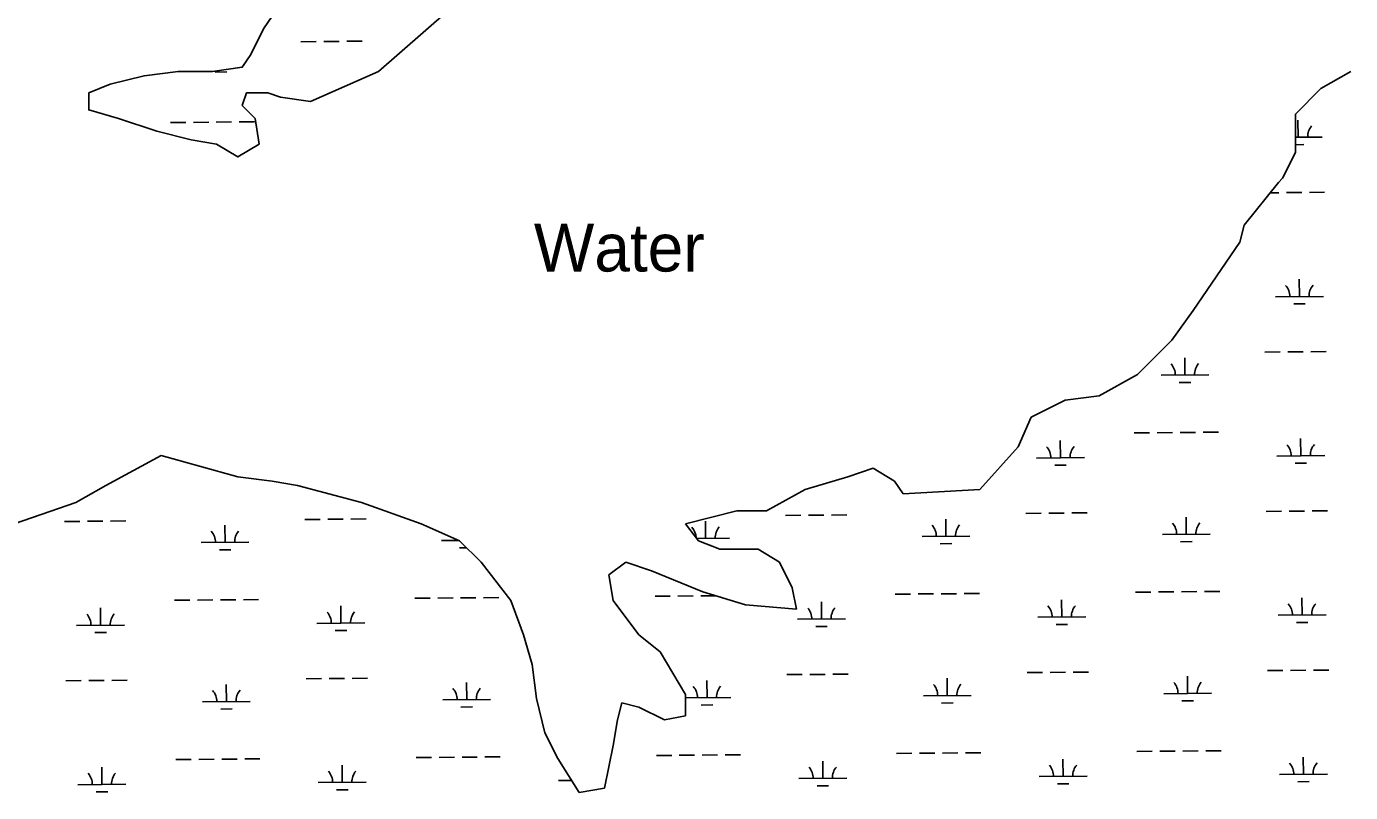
# Model space of a CAD drawing. Extents: x 3568792 to 3606828, y 529143 to 554785.
# Drawn here: x 3597890 to 3600656, y 549002 to 550602 of the extents above; entities that cross this region are included whole.
import ezdxf

# ---------------------------------------------------------------- set-up
doc = ezdxf.new("R2010")
doc.units = 0
for name, color, linetype in [('V-RIVR-IDEN', 7, 'Continuous'), ('V-TOPO-SHOR', 7, 'Continuous'), ('V-WETL-SWMP', 7, 'Continuous')]:
    doc.layers.add(name, color=color, linetype=linetype)

msp = doc.modelspace()

# ---------------------------------------------------------------- linework, layer by layer
at = {"layer": 'V-TOPO-SHOR'}
for p, q in [((3600593.9, 550472), (3600656.3, 550507.7)), ((3600540.5, 550418.5), (3600593.9, 550472)), ((3600540.5, 550338.3), (3600540.5, 550418.5)), ((3600513.8, 550284.9), (3600540.5, 550338.3)), ((3600433.6, 550186.8), (3600504.9, 550276)), ((3600504.9, 550276), (3600513.8, 550284.9)), ((3600424.7, 550151.2), (3600433.6, 550186.8)), ((3600326.8, 550008.6), (3600424.7, 550151.2)), ((3600282.2, 549946.2), (3600326.8, 550008.6)), ((3600211, 549874.9), (3600282.2, 549946.2)), ((3600130.8, 549830.4), (3600211, 549874.9)), ((3600059.6, 549821.5), (3600130.8, 549830.4)), ((3599988.4, 549785.8), (3600059.6, 549821.5)), ((3599961.6, 549723.4), (3599988.4, 549785.8)), ((3599881.5, 549634.3), (3599961.6, 549723.4)), ((3598055.9, 549643.2), (3598171.6, 549705.6)), ((3598171.6, 549705.6), (3598331.9, 549661.1)), ((3599605.4, 549661.1), (3599658.9, 549678.9)), ((3599658.9, 549678.9), (3599703.4, 549652.2)), ((3597993.5, 549607.6), (3598055.9, 549643.2)), ((3598331.9, 549661.1), (3598403.2, 549652.2)), ((3598403.2, 549652.2), (3598456.6, 549643.2)), ((3598456.6, 549643.2), (3598590.2, 549607.6)), ((3599436.2, 549589.8), (3599516.4, 549634.3)), ((3599516.4, 549634.3), (3599605.4, 549661.1)), ((3599703.4, 549652.2), (3599721.2, 549625.4)), ((3599721.2, 549625.4), (3599881.5, 549634.3)), ((3597788.7, 549536.3), (3597993.5, 549607.6)), ((3598590.2, 549607.6), (3598714.9, 549563)), ((3599267, 549563), (3599373.9, 549589.8)), ((3599373.9, 549589.8), (3599436.2, 549589.8)), ((3598714.9, 549563), (3598795, 549527.4)), ((3599293.7, 549527.4), (3599267, 549563)), ((3598795, 549527.4), (3598839.6, 549482.8)), ((3599338.3, 549509.6), (3599293.7, 549527.4)), ((3599418.4, 549509.6), (3599338.3, 549509.6)), ((3599462.9, 549482.8), (3599418.4, 549509.6)), ((3598839.6, 549482.8), (3598901.9, 549402.6)), ((3599106.7, 549456.1), (3599142.3, 549482.8)), ((3599142.3, 549482.8), (3599195.8, 549465)), ((3599489.7, 549429.4), (3599462.9, 549482.8)), ((3599115.6, 549402.6), (3599106.7, 549456.1)), ((3599195.8, 549465), (3599302.6, 549420.5)), ((3599302.6, 549420.5), (3599391.7, 549393.7)), ((3599498.6, 549384.8), (3599489.7, 549429.4)), ((3598901.9, 549402.6), (3598928.6, 549331.3)), ((3599169.1, 549331.3), (3599115.6, 549402.6)), ((3599391.7, 549393.7), (3599498.6, 549384.8)), ((3598928.6, 549331.3), (3598946.4, 549269)), ((3599213.6, 549295.7), (3599169.1, 549331.3)), ((3599267, 549206.6), (3599213.6, 549295.7)), ((3598946.4, 549269), (3598955.3, 549197.7)), ((3598955.3, 549197.7), (3598973.1, 549126.4)), ((3599267, 549162), (3599267, 549206.6)), ((3599124.5, 549153.1), (3599133.4, 549188.8)), ((3599133.4, 549188.8), (3599169.1, 549179.8)), ((3599169.1, 549179.8), (3599222.5, 549153.1)), ((3599115.6, 549099.6), (3599124.5, 549153.1)), ((3599222.5, 549153.1), (3599267, 549162)), ((3598973.1, 549126.4), (3598999.9, 549072.9)), ((3599097.8, 549010.5), (3599115.6, 549099.6)), ((3598999.9, 549072.9), (3599044.4, 549001.6)), ((3599044.4, 549001.6), (3599097.8, 549010.5))]:
    msp.add_line(p, q, dxfattribs=at)
msp.add_lwpolyline([(3598768.3, 550632.4), (3598625.8, 550507.7), (3598483.3, 550445.3), (3598421, 550454.2), (3598394.3, 550463.1), (3598349.8, 550463.1), (3598340.9, 550436.4), (3598367.6, 550409.6), (3598376.5, 550356.2), (3598331.9, 550329.4), (3598287.4, 550356.2), (3598234, 550365.1), (3598162.7, 550382.9), (3598082.6, 550409.6), (3598020.3, 550427.5), (3598020.3, 550463.1), (3598064.8, 550480.9), (3598136, 550498.8), (3598207.3, 550507.7), (3598278.5, 550507.7), (3598340.9, 550516.6), (3598358.7, 550543.3), (3598385.4, 550596.8), (3598403.2, 550623.5)], dxfattribs=at)
at = {"layer": 'V-WETL-SWMP'}
for p, q in [((3598463.3, 550569.9), (3598495.3, 550570.2)), ((3598511.3, 550570.4), (3598543.3, 550570.6)), ((3598559.3, 550570.8), (3598591.3, 550571)), ((3598344.8, 550522.5), (3598346.6, 550522.5)), ((3598284.7, 550506.6), (3598308.7, 550506.8)), ((3600593.9, 550472), (3600656.3, 550507.7)), ((3600540.5, 550418.5), (3600593.9, 550472)), ((3600540.5, 550338.3), (3600540.5, 550418.5)), ((3598190.8, 550401.1), (3598222.8, 550401.4)), ((3598238.8, 550401.5), (3598270.8, 550401.8)), ((3598286.8, 550402), (3598318.8, 550402.2)), ((3598334.8, 550402.4), (3598366.8, 550402.6)), ((3600546.1, 550370.3), (3600545.8, 550406.3)), ((3600540.5, 550370.2), (3600596.1, 550370.7)), ((3600540.5, 550354.8), (3600558.2, 550354.9)), ((3600513.8, 550284.9), (3600540.5, 550338.3)), ((3600433.6, 550186.8), (3600504.9, 550276)), ((3600504.9, 550276), (3600513.8, 550284.9)), ((3600487.6, 550254.3), (3600505.6, 550254.5)), ((3600521.6, 550254.6), (3600553.6, 550254.9)), ((3600569.6, 550255), (3600601.6, 550255.3)), ((3600424.7, 550151.2), (3600433.6, 550186.8)), ((3600326.8, 550008.6), (3600424.7, 550151.2)), ((3600548.9, 550037.6), (3600548.6, 550073.6)), ((3600498.9, 550037.2), (3600598.9, 550038)), ((3600537, 550022.1), (3600561, 550022.3)), ((3600282.2, 549946.2), (3600326.8, 550008.6)), ((3600211, 549874.9), (3600282.2, 549946.2)), ((3600476.4, 549921.6), (3600508.4, 549921.8)), ((3600524.4, 549922), (3600556.4, 549922.2)), ((3600572.4, 549922.4), (3600604.4, 549922.6)), ((3600309.8, 549873.7), (3600309.5, 549909.7)), ((3600130.8, 549830.4), (3600211, 549874.9)), ((3600259.8, 549873.3), (3600359.8, 549874.1)), ((3600297.9, 549858.2), (3600321.9, 549858.4)), ((3600059.6, 549821.5), (3600130.8, 549830.4)), ((3599988.4, 549785.8), (3600059.6, 549821.5)), ((3599961.6, 549723.4), (3599988.4, 549785.8)), ((3600203.9, 549752.8), (3600235.9, 549753)), ((3600251.9, 549753.2), (3600283.9, 549753.4)), ((3600299.9, 549753.6), (3600331.9, 549753.8)), ((3600347.9, 549754), (3600379.9, 549754.2)), ((3599881.5, 549634.3), (3599961.6, 549723.4)), ((3600049.8, 549700.7), (3600049.5, 549736.7)), ((3600551.7, 549704.9), (3600551.4, 549740.9)), ((3598055.9, 549643.2), (3598171.6, 549705.6)), ((3598171.6, 549705.6), (3598331.9, 549661.1)), ((3599999.8, 549700.3), (3600099.8, 549701.1)), ((3600501.7, 549704.5), (3600601.7, 549705.4)), ((3600539.8, 549689.4), (3600563.8, 549689.6)), ((3599605.4, 549661.1), (3599658.9, 549678.9)), ((3599658.9, 549678.9), (3599703.4, 549652.2)), ((3600037.9, 549685.2), (3600061.9, 549685.4)), ((3597993.5, 549607.6), (3598055.9, 549643.2)), ((3598331.9, 549661.1), (3598403.2, 549652.2)), ((3598403.2, 549652.2), (3598456.6, 549643.2)), ((3598456.6, 549643.2), (3598590.2, 549607.6)), ((3599436.2, 549589.8), (3599516.4, 549634.3)), ((3599516.4, 549634.3), (3599605.4, 549661.1)), ((3599703.4, 549652.2), (3599721.2, 549625.4)), ((3599721.2, 549625.4), (3599881.5, 549634.3)), ((3597788.7, 549536.3), (3597993.5, 549607.6)), ((3598590.2, 549607.6), (3598714.9, 549563)), ((3599267, 549563), (3599373.9, 549589.8)), ((3599373.9, 549589.8), (3599436.2, 549589.8)), ((3599475.5, 549580.4), (3599507.5, 549580.7)), ((3599523.5, 549580.8), (3599555.5, 549581.1)), ((3599571.5, 549581.2), (3599603.5, 549581.5)), ((3599977.4, 549584.7), (3600009.4, 549584.9)), ((3600025.4, 549585.1), (3600057.4, 549585.3)), ((3600073.4, 549585.5), (3600105.3, 549585.7)), ((3600479.2, 549588.9), (3600511.2, 549589.2)), ((3600527.2, 549589.3), (3600559.2, 549589.6)), ((3600575.2, 549589.7), (3600607.2, 549590)), ((3597969.8, 549567.7), (3598001.8, 549568)), ((3598017.8, 549568.1), (3598049.8, 549568.4)), ((3598065.8, 549568.5), (3598097.8, 549568.8)), ((3598305, 549524.1), (3598304.7, 549560.1)), ((3598471.7, 549572), (3598503.7, 549572.2)), ((3598519.7, 549572.4), (3598551.7, 549572.6)), ((3598567.7, 549572.8), (3598599.7, 549573)), ((3598714.9, 549563), (3598795, 549527.4)), ((3599293.7, 549527.4), (3599267, 549563)), ((3599308.8, 549532.6), (3599308.5, 549568.6)), ((3599810.7, 549536.8), (3599810.4, 549572.8)), ((3600312.6, 549541.1), (3600312.3, 549577.1)), ((3598255, 549523.7), (3598355, 549524.5)), ((3598756.9, 549527.9), (3598793.1, 549528.2)), ((3598795, 549527.4), (3598839.6, 549482.8)), ((3599290, 549532.4), (3599358.8, 549533)), ((3599338.3, 549509.6), (3599293.7, 549527.4)), ((3599760.7, 549536.4), (3599860.7, 549537.2)), ((3600262.6, 549540.6), (3600362.6, 549541.5)), ((3600300.7, 549525.5), (3600324.7, 549525.7)), ((3598293.1, 549508.6), (3598317.1, 549508.8)), ((3598795, 549512.8), (3598809.5, 549512.9)), ((3599319.1, 549517.2), (3599320.9, 549517.3)), ((3599418.4, 549509.6), (3599338.3, 549509.6)), ((3599462.9, 549482.8), (3599418.4, 549509.6)), ((3599798.8, 549521.3), (3599822.8, 549521.5)), ((3598839.6, 549482.8), (3598901.9, 549402.6)), ((3599106.7, 549456.1), (3599142.3, 549482.8)), ((3599142.3, 549482.8), (3599195.8, 549465)), ((3599489.7, 549429.4), (3599462.9, 549482.8)), ((3599115.6, 549402.6), (3599106.7, 549456.1)), ((3599195.8, 549465), (3599302.6, 549420.5)), ((3599299, 549412.4), (3599328.5, 549412.7)), ((3599302.6, 549420.5), (3599391.7, 549393.7)), ((3599498.6, 549384.8), (3599489.7, 549429.4)), ((3599704.9, 549415.9), (3599736.9, 549416.1)), ((3599752.9, 549416.3), (3599784.9, 549416.5)), ((3599800.9, 549416.7), (3599832.9, 549416.9)), ((3599848.9, 549417.1), (3599880.9, 549417.3)), ((3600206.8, 549420.1), (3600238.7, 549420.4)), ((3600254.7, 549420.5), (3600286.7, 549420.8)), ((3600302.7, 549420.9), (3600334.7, 549421.2)), ((3600350.7, 549421.3), (3600382.7, 549421.6)), ((3598045, 549351.1), (3598044.7, 549387.1)), ((3598199.2, 549403.2), (3598231.2, 549403.4)), ((3598247.2, 549403.6), (3598279.2, 549403.8)), ((3598295.2, 549404), (3598327.2, 549404.2)), ((3598343.2, 549404.4), (3598375.2, 549404.6)), ((3598546.9, 549355.3), (3598546.6, 549391.3)), ((3598701.1, 549407.4), (3598733.1, 549407.7)), ((3598749.1, 549407.8), (3598781.1, 549408.1)), ((3598797.1, 549408.2), (3598829.1, 549408.5)), ((3598845.1, 549408.6), (3598877.1, 549408.9)), ((3598901.9, 549402.6), (3598928.6, 549331.3)), ((3599169.1, 549331.3), (3599115.6, 549402.6)), ((3599203, 549411.6), (3599235, 549411.9)), ((3599251, 549412), (3599283, 549412.3)), ((3599391.7, 549393.7), (3599498.6, 549384.8)), ((3599550.7, 549363.8), (3599550.4, 549399.8)), ((3600052.6, 549368), (3600052.3, 549404)), ((3600554.5, 549372.3), (3600554.2, 549408.3)), ((3599500.7, 549363.4), (3599600.7, 549364.2)), ((3600002.6, 549367.6), (3600102.6, 549368.5)), ((3600504.5, 549371.9), (3600604.5, 549372.7)), ((3597995, 549350.7), (3598095, 549351.5)), ((3598033.2, 549335.6), (3598057.2, 549335.8)), ((3598496.9, 549354.9), (3598596.9, 549355.8)), ((3598535.1, 549339.8), (3598559.1, 549340)), ((3598928.6, 549331.3), (3598946.4, 549269)), ((3599213.6, 549295.7), (3599169.1, 549331.3)), ((3599538.8, 549348.3), (3599562.8, 549348.5)), ((3600040.7, 549352.5), (3600064.7, 549352.7)), ((3600542.6, 549356.7), (3600566.6, 549356.9)), ((3599267, 549206.6), (3599213.6, 549295.7)), ((3598946.4, 549269), (3598955.3, 549197.7)), ((3599478.3, 549247.8), (3599510.3, 549248)), ((3599526.3, 549248.2), (3599558.3, 549248.4)), ((3599574.3, 549248.6), (3599606.3, 549248.8)), ((3599980.2, 549252), (3600012.2, 549252.3)), ((3600028.2, 549252.4), (3600060.2, 549252.7)), ((3600076.2, 549252.8), (3600108.2, 549253.1)), ((3600482.1, 549256.2), (3600514, 549256.5)), ((3600530, 549256.6), (3600562, 549256.9)), ((3600578, 549257), (3600610, 549257.3)), ((3597972.6, 549235.1), (3598004.6, 549235.3)), ((3598020.6, 549235.5), (3598052.6, 549235.7)), ((3598068.6, 549235.9), (3598100.6, 549236.1)), ((3598307.8, 549191.5), (3598307.5, 549227.5)), ((3598474.5, 549239.3), (3598506.5, 549239.6)), ((3598522.5, 549239.7), (3598554.5, 549240)), ((3598570.5, 549240.1), (3598602.5, 549240.4)), ((3598809.7, 549195.7), (3598809.4, 549231.7)), ((3599311.6, 549199.9), (3599311.3, 549235.9)), ((3599813.5, 549204.2), (3599813.2, 549240.2)), ((3600315.4, 549208.4), (3600315.1, 549244.4)), ((3598257.8, 549191), (3598357.8, 549191.9)), ((3598759.7, 549195.3), (3598859.7, 549196.1)), ((3598955.3, 549197.7), (3598973.1, 549126.4)), ((3599267, 549162), (3599267, 549206.6)), ((3599267, 549199.6), (3599361.6, 549200.3)), ((3599763.5, 549203.7), (3599863.5, 549204.6)), ((3600265.4, 549208), (3600365.4, 549208.8)), ((3600303.5, 549192.9), (3600327.5, 549193.1)), ((3598296, 549175.9), (3598320, 549176.1)), ((3598797.8, 549180.2), (3598821.8, 549180.4)), ((3599124.5, 549153.1), (3599133.4, 549188.8)), ((3599133.4, 549188.8), (3599169.1, 549179.8)), ((3599169.1, 549179.8), (3599222.5, 549153.1)), ((3599299.7, 549184.4), (3599323.7, 549184.6)), ((3599801.6, 549188.6), (3599825.6, 549188.8)), ((3599115.6, 549099.6), (3599124.5, 549153.1)), ((3599222.5, 549153.1), (3599267, 549162)), ((3598973.1, 549126.4), (3598999.9, 549072.9)), ((3599097.8, 549010.5), (3599115.6, 549099.6)), ((3599707.7, 549083.2), (3599739.7, 549083.5)), ((3599755.7, 549083.6), (3599787.7, 549083.9)), ((3599803.7, 549084), (3599835.7, 549084.3)), ((3599851.7, 549084.4), (3599883.7, 549084.7)), ((3600209.6, 549087.4), (3600241.6, 549087.7)), ((3600257.6, 549087.8), (3600289.6, 549088.1)), ((3600305.6, 549088.2), (3600337.6, 549088.5)), ((3600353.6, 549088.6), (3600385.6, 549088.9)), ((3598047.8, 549018.4), (3598047.5, 549054.4)), ((3598202, 549070.5), (3598234, 549070.8)), ((3598250, 549070.9), (3598282, 549071.2)), ((3598298, 549071.3), (3598330, 549071.6)), ((3598346, 549071.7), (3598378, 549072)), ((3598549.7, 549022.7), (3598549.4, 549058.7)), ((3598703.9, 549074.7), (3598735.9, 549075)), ((3598751.9, 549075.1), (3598783.9, 549075.4)), ((3598799.9, 549075.5), (3598831.9, 549075.8)), ((3598847.9, 549075.9), (3598879.9, 549076.2)), ((3598999.9, 549072.9), (3599044.4, 549001.6)), ((3599205.8, 549079), (3599237.8, 549079.2)), ((3599253.8, 549079.4), (3599285.8, 549079.6)), ((3599301.8, 549079.8), (3599333.8, 549080)), ((3599349.8, 549080.2), (3599381.8, 549080.4)), ((3599553.5, 549031.1), (3599553.2, 549067.1)), ((3600055.4, 549035.4), (3600055.1, 549071.4)), ((3600557.3, 549039.6), (3600557, 549075.6)), ((3599001.6, 549026.5), (3599028.7, 549026.7)), ((3599101.2, 549027.3), (3599101.6, 549027.3)), ((3599503.5, 549030.7), (3599603.5, 549031.6)), ((3600005.4, 549035), (3600105.4, 549035.8)), ((3600507.3, 549039.2), (3600607.3, 549040)), ((3597997.8, 549018), (3598097.8, 549018.9)), ((3598036, 549002.9), (3598060, 549003.1)), ((3598499.7, 549022.3), (3598599.7, 549023.1)), ((3598537.9, 549007.1), (3598561.9, 549007.4)), ((3599044.4, 549001.6), (3599097.8, 549010.5)), ((3599541.6, 549015.6), (3599565.6, 549015.8)), ((3600043.5, 549019.9), (3600067.5, 549020.1)), ((3600545.4, 549024.1), (3600569.4, 549024.3))]:
    msp.add_line(p, q, dxfattribs=at)
msp.add_lwpolyline([(3598768.3, 550632.4), (3598625.8, 550507.7), (3598483.3, 550445.3), (3598421, 550454.2), (3598394.3, 550463.1), (3598349.8, 550463.1), (3598340.9, 550436.4), (3598367.6, 550409.6), (3598376.5, 550356.2), (3598331.9, 550329.4), (3598287.4, 550356.2), (3598234, 550365.1), (3598162.7, 550382.9), (3598082.6, 550409.6), (3598020.3, 550427.5), (3598020.3, 550463.1), (3598064.8, 550480.9), (3598136, 550498.8), (3598207.3, 550507.7), (3598278.5, 550507.7), (3598340.9, 550516.6), (3598358.7, 550543.3), (3598385.4, 550596.8), (3598403.2, 550623.5)], dxfattribs=at)
for centre, start, end in [((3600601.3, 550371.2), 139.7115, 181.2552), ((3600493.6, 550037.6), 359.7115, 41.2552), ((3600604.1, 550038.5), 139.7115, 181.2552), ((3600254.5, 549873.7), 359.7115, 41.2552), ((3600365, 549874.7), 139.7115, 181.2552), ((3599994.5, 549700.7), 359.7115, 41.2552), ((3600105, 549701.6), 139.7115, 181.2552), ((3600496.4, 549705), 359.7115, 41.2552), ((3600606.9, 549705.9), 139.7115, 181.2552), ((3599253.6, 549532.6), 2.3045, 41.2552), ((3599364, 549533.5), 139.7115, 181.2552), ((3599755.4, 549536.8), 359.7115, 41.2552), ((3599865.9, 549537.8), 139.7115, 181.2552), ((3600257.3, 549541.1), 359.7115, 41.2552), ((3600367.8, 549542), 139.7115, 181.2552), ((3598249.8, 549524.1), 359.7115, 41.2552), ((3598360.3, 549525.1), 139.7115, 181.2552), ((3598751.7, 549528.4), 359.7115, 4.3707), ((3599495.5, 549363.8), 359.7115, 41.2552), ((3599605.9, 549364.8), 139.7115, 181.2552), ((3599997.3, 549368.1), 359.7115, 41.2552), ((3600107.8, 549369), 139.7115, 181.2552), ((3600499.2, 549372.3), 359.7115, 41.2552), ((3600609.7, 549373.2), 139.7115, 181.2552), ((3597989.8, 549351.1), 359.7115, 41.2552), ((3598100.3, 549352), 139.7115, 181.2552), ((3598491.7, 549355.4), 359.7115, 41.2552), ((3598602.2, 549356.3), 139.7115, 181.2552), ((3598754.5, 549195.7), 359.7115, 41.2552), ((3598865, 549196.6), 139.7115, 181.2552), ((3599256.4, 549199.9), 359.7115, 41.2552), ((3599366.8, 549200.9), 139.7115, 181.2552), ((3599758.2, 549204.2), 359.7115, 41.2552), ((3599868.7, 549205.1), 139.7115, 181.2552), ((3600260.1, 549208.4), 359.7115, 41.2552), ((3600370.6, 549209.3), 139.7115, 181.2552), ((3598252.6, 549191.5), 359.7115, 41.2552), ((3598363.1, 549192.4), 139.7115, 181.2552), ((3599498.3, 549031.2), 359.7115, 41.2552), ((3599608.7, 549032.1), 139.7115, 181.2552), ((3600000.2, 549035.4), 359.7115, 41.2552), ((3600110.6, 549036.3), 139.7115, 181.2552), ((3600502, 549039.6), 359.7115, 41.2552), ((3600612.5, 549040.6), 139.7115, 181.2552), ((3597992.6, 549018.5), 359.7115, 41.2552), ((3598103.1, 549019.4), 139.7115, 181.2552), ((3598494.5, 549022.7), 359.7115, 41.2552), ((3598605, 549023.6), 139.7115, 181.2552)]:
    msp.add_arc(centre, 35.2, start, end, dxfattribs=at)

# ---------------------------------------------------------------- texts
at = {"layer": 'V-RIVR-IDEN'}
msp.add_text('Water', height=100, dxfattribs=at).set_placement((3598950, 550089.9))

doc.saveas('drawing.dxf')
